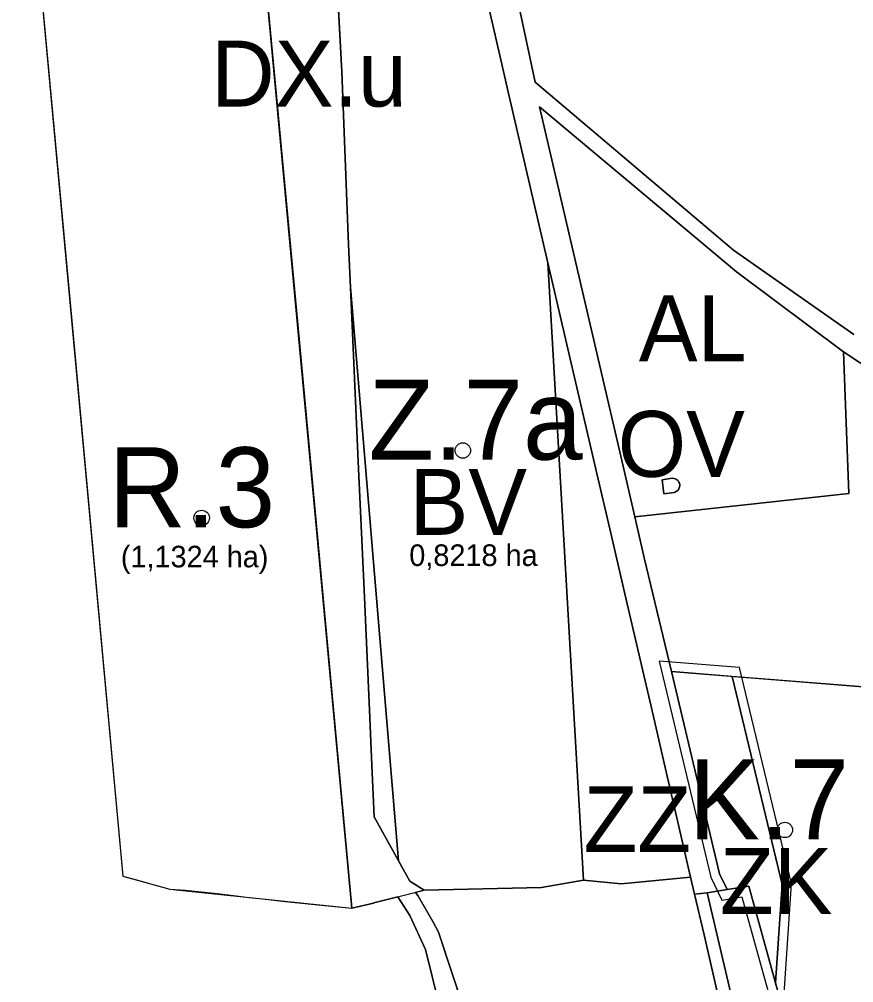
# Model space of a CAD drawing. Extents: x -555509 to -553005, y -1186756 to -1182560.
# Drawn here: x -554386.3 to -554208.9, y -1185808.2 to -1185603.5 of the extents above; entities that cross this region are included whole.
import ezdxf

# ---------------------------------------------------------------- set-up
doc = ezdxf.new("R2010")
doc.units = 0
for name, color, linetype in [('Level 26', 7, 'Continuous'), ('Level 29', 7, 'Continuous'), ('Level 36', 7, 'Continuous'), ('Level 4', 7, 'Continuous'), ('Level 46', 7, 'Continuous'), ('Level 56', 7, 'Continuous'), ('Level 59', 7, 'Continuous'), ('Level 63', 7, 'Continuous'), ('navrh_BV', 7, 'Continuous'), ('navrh_ZK', 7, 'Continuous'), ('OBRYS_PLOCH', 7, 'Continuous'), ('rezerva_BV', 7, 'Continuous'), ('stav_AL', 7, 'Continuous'), ('stav_AP', 7, 'Continuous'), ('stav_OV', 7, 'Continuous'), ('stav_ZK', 7, 'Continuous'), ('stav_ZZ', 7, 'Continuous')]:
    doc.layers.add(name, color=color, linetype=linetype)

msp = doc.modelspace()

# ---------------------------------------------------------------- linework, layer by layer
at = {"layer": 'Level 26'}
for p, q in [((-554336.84, -1185563.97), (-554327.06, -1185668.41)), ((-554292.21, -1185575.92), (-554284.34, -1185610.24)), ((-554317.73, -1185614.65), (-554318.84, -1185593.32)), ((-554284.34, -1185610.24), (-554282.94, -1185616.37)), ((-554316.26, -1185651.34), (-554317.73, -1185614.65)), ((-554282.94, -1185616.37), (-554282.43, -1185618.58)), ((-554234.45, -1185652.54), (-554276.6, -1185616.82)), ((-554282.43, -1185618.58), (-554273.88, -1185655.23)), ((-554258.42, -1185696.34), (-554275.71, -1185622.04)), ((-554275.71, -1185622.04), (-554233.83, -1185657.14)), ((-554315.85, -1185660.44), (-554316.26, -1185651.34)), ((-554208.82, -1185670.43), (-554234.45, -1185652.54)), ((-554233.83, -1185657.14), (-554211.02, -1185674.13)), ((-554327.06, -1185668.41), (-554315.57, -1185792.41)), ((-554211.02, -1185674.13), (-554184.61, -1185691.85)), ((-554255.43, -1185709.18), (-554258.42, -1185696.34)), ((-554253.33, -1185718.22), (-554255.43, -1185709.18)), ((-554312.98, -1185724.75), (-554313.65, -1185709.58)), ((-554260.73, -1185711.78), (-554257.53, -1185725.59)), ((-554247.64, -1185742.08), (-554253.33, -1185718.22)), ((-554311.84, -1185750.3), (-554312.98, -1185724.75)), ((-554257.53, -1185725.59), (-554251.47, -1185751.65)), ((-554237.39, -1185785.09), (-554247.64, -1185742.08)), ((-554311.31, -1185761.98), (-554311.84, -1185750.3)), ((-554251.47, -1185751.65), (-554248.95, -1185762.5)), ((-554310.82, -1185772.95), (-554311.31, -1185761.98)), ((-554248.95, -1185762.5), (-554246.46, -1185773.2)), ((-554305.65, -1185782.36), (-554310.82, -1185772.95)), ((-554246.46, -1185773.2), (-554243.54, -1185785.8)), ((-554303.28, -1185786.68), (-554305.65, -1185782.36)), ((-554305.65, -1185782.36), (-554305.65, -1185782.36)), ((-554300.2, -1185788.59), (-554303.28, -1185786.68)), ((-554243.54, -1185785.8), (-554242.7, -1185789.4)), ((-554235.75, -1185788.44), (-554237.39, -1185785.09)), ((-554302.01, -1185789.04), (-554300.2, -1185788.59)), ((-554301.55, -1185789.71), (-554302.01, -1185789.04)), ((-554240.03, -1185789.13), (-554235.75, -1185788.44)), ((-554310.91, -1185791.25), (-554305.82, -1185789.99)), ((-554305.82, -1185789.99), (-554303.23, -1185793.95)), ((-554298.39, -1185795.25), (-554301.55, -1185789.71)), ((-554242.7, -1185789.4), (-554240.03, -1185789.13)), ((-554315.57, -1185792.41), (-554310.99, -1185791.3)), ((-554310.99, -1185791.3), (-554310.91, -1185791.25)), ((-554303.23, -1185793.95), (-554299.92, -1185801.17)), ((-554297.13, -1185797.48), (-554298.39, -1185795.25)), ((-554290.74, -1185816.77), (-554297.13, -1185797.48)), ((-554299.92, -1185801.17), (-554295.32, -1185819.56))]:
    msp.add_line(p, q, dxfattribs=at)
for points in [[(-554276.6, -1185616.82), (-554283.87, -1185582.54), (-554284.9, -1185572.37)], [(-554273.88, -1185655.23), (-554263.47, -1185700.01), (-554260.73, -1185711.78)], [(-554313.65, -1185709.58), (-554314.2, -1185697.45), (-554315.85, -1185660.44)]]:
    msp.add_lwpolyline(points, dxfattribs=at)
at = {"layer": 'Level 36'}
msp.add_line((-554315.57, -1185792.41), (-554300.2, -1185788.59), dxfattribs=at)
for points in [[(-554386.28, -1185546.87), (-554375.51, -1185662.92), (-554364.28, -1185785.56), (-554361.04, -1185786.44), (-554357.6, -1185787.4), (-554354.3, -1185788.35), (-554350.95, -1185788.56), (-554347.59, -1185788.89), (-554344.21, -1185789.3), (-554340.76, -1185789.72), (-554337.37, -1185790.13), (-554333.88, -1185790.46), (-554330.42, -1185790.93), (-554326.94, -1185791.26), (-554323.43, -1185791.64), (-554319.91, -1185791.94), (-554315.57, -1185792.41)], [(-554282.94, -1185616.37), (-554284.34, -1185610.24), (-554292.21, -1185575.92)], [(-554300.2, -1185788.59), (-554275.27, -1185787.98), (-554266.32, -1185786.4), (-554273.88, -1185655.23), (-554282.43, -1185618.58), (-554282.94, -1185616.37)]]:
    msp.add_lwpolyline(points, dxfattribs=at)
at = {"layer": 'Level 4'}
for centre in [(-554291.97, -1185695.11), (-554347.51, -1185709.45)]:
    msp.add_circle(centre, 1.64, dxfattribs=at)
at = {"layer": 'Level 46'}
msp.add_circle((-554223.52, -1185775.76), 1.64, dxfattribs=at)
at = {"layer": 'Level 56'}
msp.add_lwpolyline([(-554305.65, -1185782.36), (-554303.28, -1185786.68), (-554300.2, -1185788.59), (-554275.27, -1185787.98), (-554266.32, -1185786.4), (-554273.88, -1185655.23), (-554282.43, -1185618.58), (-554282.94, -1185616.37), (-554284.34, -1185610.24), (-554292.21, -1185575.92), (-554316.87, -1185570.9), (-554319.85, -1185573.67), (-554319.21, -1185586), (-554318.84, -1185593.32), (-554317.73, -1185614.65), (-554316.26, -1185651.34), (-554315.85, -1185660.44), (-554305.65, -1185782.36)], dxfattribs=at)
msp.add_lwpolyline([(-554239.28, -1185785.77), (-554236.89, -1185790.65), (-554232.63, -1185789.95), (-554224.31, -1185820.12), (-554222.09, -1185787.19), (-554233.14, -1185741.24), (-554243.91, -1185740.38), (-554250.22, -1185739.86)], close=True, dxfattribs=at)
at = {"layer": 'navrh_BV'}
msp.add_lwpolyline([(-554305.65, -1185782.36), (-554303.28, -1185786.68), (-554300.2, -1185788.59), (-554275.27, -1185787.98), (-554266.32, -1185786.4), (-554273.88, -1185655.23), (-554282.43, -1185618.58), (-554282.94, -1185616.37), (-554284.34, -1185610.24), (-554292.21, -1185575.92), (-554316.87, -1185570.9), (-554319.85, -1185573.67), (-554319.21, -1185586), (-554318.84, -1185593.32), (-554317.73, -1185614.65), (-554316.26, -1185651.34), (-554315.85, -1185660.44), (-554305.65, -1185782.36)], dxfattribs=at)
msp.add_lwpolyline([(-554305.65, -1185782.36), (-554303.28, -1185786.68), (-554300.2, -1185788.59), (-554275.27, -1185787.98), (-554266.32, -1185786.4), (-554273.88, -1185655.23), (-554282.43, -1185618.58), (-554282.94, -1185616.37), (-554284.34, -1185610.24), (-554292.21, -1185575.92), (-554316.87, -1185570.9), (-554319.85, -1185573.67), (-554319.21, -1185586), (-554318.84, -1185593.32), (-554317.73, -1185614.65), (-554316.26, -1185651.34), (-554315.85, -1185660.44), (-554305.65, -1185782.36)], dxfattribs=at)
at = {"layer": 'navrh_ZK'}
for p, q in [((-554244.07, -1185742.37), (-554247.64, -1185742.08)), ((-554247.64, -1185742.08), (-554237.39, -1185785.09)), ((-554234.74, -1185743.12), (-554244.07, -1185742.37)), ((-554237.39, -1185785.09), (-554235.75, -1185788.44)), ((-554235.75, -1185788.44), (-554231.18, -1185787.69)), ((-554231.18, -1185787.69), (-554225.52, -1185808.23))]:
    msp.add_line(p, q, dxfattribs=at)
msp.add_lwpolyline([(-554225.52, -1185808.23), (-554224.11, -1185787.36), (-554234.74, -1185743.12)], dxfattribs=at)
at = {"layer": 'OBRYS_PLOCH'}
for p, q in [((-554336.84, -1185563.97), (-554327.06, -1185668.41)), ((-554327.06, -1185668.41), (-554336.84, -1185563.97)), ((-554292.21, -1185575.92), (-554284.34, -1185610.24)), ((-554317.73, -1185614.65), (-554318.84, -1185593.32)), ((-554284.34, -1185610.24), (-554282.94, -1185616.37)), ((-554282.94, -1185616.37), (-554282.43, -1185618.58)), ((-554234.45, -1185652.54), (-554276.6, -1185616.82)), ((-554282.43, -1185618.58), (-554273.88, -1185655.23)), ((-554233.83, -1185657.14), (-554275.71, -1185622.04)), ((-554275.71, -1185622.04), (-554258.42, -1185696.34)), ((-554258.42, -1185696.34), (-554275.71, -1185622.04)), ((-554275.71, -1185622.04), (-554233.83, -1185657.14)), ((-554208.82, -1185670.43), (-554234.45, -1185652.54)), ((-554273.88, -1185655.23), (-554263.47, -1185700.01)), ((-554211.02, -1185674.13), (-554233.83, -1185657.14)), ((-554233.83, -1185657.14), (-554211.02, -1185674.13)), ((-554314.2, -1185697.45), (-554315.85, -1185660.44)), ((-554327.06, -1185668.41), (-554315.57, -1185792.41)), ((-554315.57, -1185792.41), (-554327.06, -1185668.41)), ((-554184.61, -1185691.85), (-554211.02, -1185674.13)), ((-554211.02, -1185674.13), (-554184.61, -1185691.85)), ((-554258.42, -1185696.34), (-554255.43, -1185709.18)), ((-554255.43, -1185709.18), (-554258.42, -1185696.34)), ((-554313.65, -1185709.58), (-554314.2, -1185697.45)), ((-554263.47, -1185700.01), (-554260.73, -1185711.78)), ((-554253.33, -1185718.22), (-554255.43, -1185709.18)), ((-554312.98, -1185724.75), (-554313.65, -1185709.58)), ((-554260.73, -1185711.78), (-554257.53, -1185725.59)), ((-554253.33, -1185718.22), (-554247.64, -1185742.08)), ((-554247.64, -1185742.08), (-554253.33, -1185718.22)), ((-554311.84, -1185750.3), (-554312.98, -1185724.75)), ((-554257.53, -1185725.59), (-554251.47, -1185751.65)), ((-554247.64, -1185742.08), (-554244.07, -1185742.37)), ((-554244.07, -1185742.37), (-554247.64, -1185742.08)), ((-554247.64, -1185742.08), (-554237.39, -1185785.09)), ((-554237.39, -1185785.09), (-554247.64, -1185742.08)), ((-554244.07, -1185742.37), (-554177.07, -1185747.73)), ((-554234.74, -1185743.12), (-554244.07, -1185742.37)), ((-554177.07, -1185747.73), (-554234.74, -1185743.12)), ((-554234.74, -1185743.12), (-554224.11, -1185787.36)), ((-554311.31, -1185761.98), (-554311.84, -1185750.3)), ((-554251.47, -1185751.65), (-554248.95, -1185762.5)), ((-554310.82, -1185772.95), (-554311.31, -1185761.98)), ((-554248.95, -1185762.5), (-554246.46, -1185773.2)), ((-554305.65, -1185782.36), (-554310.82, -1185772.95)), ((-554246.46, -1185773.2), (-554243.54, -1185785.8)), ((-554303.28, -1185786.68), (-554305.65, -1185782.36)), ((-554305.65, -1185782.36), (-554305.65, -1185782.36)), ((-554300.2, -1185788.59), (-554303.28, -1185786.68)), ((-554266.32, -1185786.4), (-554275.27, -1185787.98)), ((-554258.32, -1185787.23), (-554266.32, -1185786.4)), ((-554243.54, -1185785.8), (-554258.32, -1185787.23)), ((-554242.7, -1185789.4), (-554243.54, -1185785.8)), ((-554243.54, -1185785.8), (-554242.7, -1185789.4)), ((-554237.39, -1185785.09), (-554235.75, -1185788.44)), ((-554235.75, -1185788.44), (-554237.39, -1185785.09)), ((-554300.2, -1185788.59), (-554302.01, -1185789.04)), ((-554302.01, -1185789.04), (-554300.2, -1185788.59)), ((-554302.01, -1185789.04), (-554301.55, -1185789.71)), ((-554301.55, -1185789.71), (-554302.01, -1185789.04)), ((-554275.27, -1185787.98), (-554300.2, -1185788.59)), ((-554235.75, -1185788.44), (-554240.03, -1185789.13)), ((-554240.03, -1185789.13), (-554235.75, -1185788.44)), ((-554231.18, -1185787.69), (-554235.75, -1185788.44)), ((-554235.75, -1185788.44), (-554231.18, -1185787.69)), ((-554208.92, -1185868.43), (-554231.18, -1185787.69)), ((-554231.18, -1185787.69), (-554225.52, -1185808.23)), ((-554224.11, -1185787.36), (-554225.52, -1185808.23)), ((-554310.91, -1185791.25), (-554305.82, -1185789.99)), ((-554305.82, -1185789.99), (-554310.91, -1185791.25)), ((-554305.82, -1185789.99), (-554303.23, -1185793.95)), ((-554303.23, -1185793.95), (-554305.82, -1185789.99)), ((-554301.55, -1185789.71), (-554298.39, -1185795.25)), ((-554298.39, -1185795.25), (-554301.55, -1185789.71)), ((-554240.03, -1185789.13), (-554242.7, -1185789.4)), ((-554242.7, -1185789.4), (-554240.03, -1185789.13)), ((-554242.7, -1185789.4), (-554240.69, -1185798.04)), ((-554240.69, -1185798.04), (-554242.7, -1185789.4)), ((-554240.03, -1185789.13), (-554233.38, -1185817.23)), ((-554233.38, -1185817.23), (-554240.03, -1185789.13)), ((-554315.57, -1185792.41), (-554310.99, -1185791.3)), ((-554310.99, -1185791.3), (-554315.57, -1185792.41)), ((-554310.99, -1185791.3), (-554310.91, -1185791.25)), ((-554310.91, -1185791.25), (-554310.99, -1185791.3)), ((-554303.23, -1185793.95), (-554299.92, -1185801.17)), ((-554299.92, -1185801.17), (-554303.23, -1185793.95)), ((-554297.13, -1185797.48), (-554298.39, -1185795.25)), ((-554290.74, -1185816.77), (-554297.13, -1185797.48)), ((-554240.69, -1185798.04), (-554235.99, -1185818.27)), ((-554235.99, -1185818.27), (-554240.69, -1185798.04)), ((-554299.92, -1185801.17), (-554295.32, -1185819.56)), ((-554295.32, -1185819.56), (-554299.92, -1185801.17))]:
    msp.add_line(p, q, dxfattribs=at)
for points in [[(-554284.82, -1185566.4), (-554284.9, -1185572.37), (-554283.87, -1185582.54), (-554276.6, -1185616.82)], [(-554243.54, -1185785.8), (-554246.46, -1185773.2), (-554248.95, -1185762.5), (-554251.47, -1185751.65), (-554257.53, -1185725.59), (-554260.73, -1185711.78), (-554263.47, -1185700.01), (-554273.88, -1185655.23), (-554282.43, -1185618.58), (-554282.94, -1185616.37), (-554284.34, -1185610.24), (-554292.21, -1185575.92), (-554320.03, -1185570.25), (-554319.21, -1185586), (-554318.84, -1185593.32), (-554317.73, -1185614.65), (-554316.26, -1185651.34), (-554315.85, -1185660.44), (-554314.2, -1185697.45), (-554313.65, -1185709.58), (-554312.98, -1185724.75), (-554311.84, -1185750.3)], [(-554305.65, -1185782.36), (-554303.28, -1185786.68), (-554300.2, -1185788.59), (-554275.27, -1185787.98), (-554266.32, -1185786.4), (-554273.88, -1185655.23), (-554282.43, -1185618.58), (-554282.94, -1185616.37), (-554284.34, -1185610.24), (-554292.21, -1185575.92), (-554316.87, -1185570.9), (-554319.85, -1185573.67), (-554319.21, -1185586), (-554318.84, -1185593.32), (-554317.73, -1185614.65), (-554316.26, -1185651.34), (-554315.85, -1185660.44), (-554305.65, -1185782.36)], [(-554276.6, -1185616.82), (-554283.87, -1185582.54), (-554284.9, -1185572.37)], [(-554315.85, -1185660.44), (-554316.26, -1185651.34), (-554317.73, -1185614.65)], [(-554276.6, -1185616.82), (-554234.45, -1185652.54), (-554208.82, -1185670.43)], [(-554211.02, -1185674.13), (-554209.94, -1185704.25), (-554255.43, -1185709.18), (-554253.33, -1185718.22)], [(-554255.43, -1185709.18), (-554209.94, -1185704.25), (-554211.02, -1185674.13)], [(-554247.04, -1185704.02), (-554246.82, -1185703.95), (-554246.59, -1185703.84), (-554246.33, -1185703.64), (-554246.16, -1185703.45), (-554246.03, -1185703.25), (-554245.95, -1185703.05), (-554245.89, -1185702.84), (-554245.86, -1185702.59), (-554245.87, -1185702.31), (-554245.94, -1185702.03), (-554246.04, -1185701.81), (-554246.19, -1185701.58), (-554246.36, -1185701.4), (-554246.58, -1185701.24), (-554246.83, -1185701.12), (-554247.15, -1185701.03), (-554247.45, -1185701.02), (-554249.62, -1185701.32), (-554249.22, -1185704.32), (-554247.04, -1185704.02)], [(-554249.22, -1185704.32), (-554249.62, -1185701.32), (-554247.45, -1185701.02), (-554247.15, -1185701.03), (-554246.83, -1185701.12), (-554246.58, -1185701.24), (-554246.36, -1185701.4), (-554246.19, -1185701.58), (-554246.04, -1185701.81), (-554245.94, -1185702.03), (-554245.87, -1185702.31), (-554245.86, -1185702.59), (-554245.89, -1185702.84), (-554245.95, -1185703.05), (-554246.03, -1185703.25), (-554246.16, -1185703.45), (-554246.33, -1185703.64), (-554246.59, -1185703.84), (-554246.82, -1185703.95), (-554247.04, -1185704.02), (-554249.22, -1185704.32)], [(-554225.52, -1185808.23), (-554224.11, -1185787.36), (-554234.74, -1185743.12)], [(-554311.84, -1185750.3), (-554311.31, -1185761.98), (-554310.82, -1185772.95), (-554303.28, -1185786.68), (-554300.2, -1185788.59), (-554275.27, -1185787.98), (-554266.32, -1185786.4), (-554258.32, -1185787.23), (-554243.54, -1185785.8)], [(-554298.39, -1185795.25), (-554297.13, -1185797.48), (-554290.74, -1185816.77)]]:
    msp.add_lwpolyline(points, dxfattribs=at)
at = {"layer": 'rezerva_BV'}
msp.add_lwpolyline([(-554386.28, -1185546.87), (-554364.28, -1185785.56), (-554354.3, -1185788.35), (-554315.57, -1185792.41), (-554336.84, -1185563.97), (-554365.94, -1185550.21)], close=True, dxfattribs=at)
at = {"layer": 'stav_AL'}
for p, q in [((-554233.83, -1185657.14), (-554275.71, -1185622.04)), ((-554275.71, -1185622.04), (-554258.42, -1185696.34)), ((-554211.02, -1185674.13), (-554233.83, -1185657.14)), ((-554258.42, -1185696.34), (-554255.43, -1185709.18)), ((-554240.03, -1185789.13), (-554242.7, -1185789.4)), ((-554242.7, -1185789.4), (-554240.69, -1185798.04)), ((-554233.38, -1185817.23), (-554240.03, -1185789.13)), ((-554240.69, -1185798.04), (-554235.99, -1185818.27))]:
    msp.add_line(p, q, dxfattribs=at)
for points in [[(-554284.82, -1185566.4), (-554284.9, -1185572.37), (-554283.87, -1185582.54), (-554276.6, -1185616.82)], [(-554276.6, -1185616.82), (-554234.45, -1185652.54), (-554208.82, -1185670.43)], [(-554255.43, -1185709.18), (-554209.94, -1185704.25), (-554211.02, -1185674.13)], [(-554249.22, -1185704.32), (-554249.62, -1185701.32), (-554247.45, -1185701.02), (-554247.15, -1185701.03), (-554246.83, -1185701.12), (-554246.58, -1185701.24), (-554246.36, -1185701.4), (-554246.19, -1185701.58), (-554246.04, -1185701.81), (-554245.94, -1185702.03), (-554245.87, -1185702.31), (-554245.86, -1185702.59), (-554245.89, -1185702.84), (-554245.95, -1185703.05), (-554246.03, -1185703.25), (-554246.16, -1185703.45), (-554246.33, -1185703.64), (-554246.59, -1185703.84), (-554246.82, -1185703.95), (-554247.04, -1185704.02), (-554249.22, -1185704.32)]]:
    msp.add_lwpolyline(points, dxfattribs=at)
at = {"layer": 'stav_AP'}
for p, q in [((-554177.07, -1185747.73), (-554234.74, -1185743.12)), ((-554234.74, -1185743.12), (-554224.11, -1185787.36)), ((-554266.32, -1185786.4), (-554275.27, -1185787.98)), ((-554258.32, -1185787.23), (-554266.32, -1185786.4)), ((-554243.54, -1185785.8), (-554258.32, -1185787.23)), ((-554242.7, -1185789.4), (-554243.54, -1185785.8)), ((-554300.2, -1185788.59), (-554302.01, -1185789.04)), ((-554302.01, -1185789.04), (-554301.55, -1185789.71)), ((-554275.27, -1185787.98), (-554300.2, -1185788.59)), ((-554224.11, -1185787.36), (-554225.52, -1185808.23)), ((-554305.82, -1185789.99), (-554310.91, -1185791.25)), ((-554303.23, -1185793.95), (-554305.82, -1185789.99)), ((-554301.55, -1185789.71), (-554298.39, -1185795.25)), ((-554240.69, -1185798.04), (-554242.7, -1185789.4)), ((-554310.99, -1185791.3), (-554315.57, -1185792.41)), ((-554310.91, -1185791.25), (-554310.99, -1185791.3)), ((-554299.92, -1185801.17), (-554303.23, -1185793.95)), ((-554298.39, -1185795.25), (-554297.13, -1185797.48)), ((-554297.13, -1185797.48), (-554290.74, -1185816.77)), ((-554235.99, -1185818.27), (-554240.69, -1185798.04)), ((-554295.32, -1185819.56), (-554299.92, -1185801.17)), ((-554225.52, -1185808.23), (-554208.92, -1185868.43))]:
    msp.add_line(p, q, dxfattribs=at)
msp.add_lwpolyline([(-554315.57, -1185792.41), (-554327.06, -1185668.41), (-554336.84, -1185563.97)], dxfattribs=at)
at = {"layer": 'stav_OV'}
msp.add_lwpolyline([(-554247.04, -1185704.02), (-554246.82, -1185703.95), (-554246.59, -1185703.84), (-554246.33, -1185703.64), (-554246.16, -1185703.45), (-554246.03, -1185703.25), (-554245.95, -1185703.05), (-554245.89, -1185702.84), (-554245.86, -1185702.59), (-554245.87, -1185702.31), (-554245.94, -1185702.03), (-554246.04, -1185701.81), (-554246.19, -1185701.58), (-554246.36, -1185701.4), (-554246.58, -1185701.24), (-554246.83, -1185701.12), (-554247.15, -1185701.03), (-554247.45, -1185701.02), (-554249.62, -1185701.32), (-554249.22, -1185704.32), (-554247.04, -1185704.02)], dxfattribs=at)
at = {"layer": 'stav_ZK'}
for p, q in [((-554184.61, -1185691.85), (-554211.02, -1185674.13)), ((-554253.33, -1185718.22), (-554247.64, -1185742.08)), ((-554247.64, -1185742.08), (-554244.07, -1185742.37)), ((-554244.07, -1185742.37), (-554177.07, -1185747.73)), ((-554235.75, -1185788.44), (-554240.03, -1185789.13)), ((-554231.18, -1185787.69), (-554235.75, -1185788.44)), ((-554208.92, -1185868.43), (-554231.18, -1185787.69)), ((-554240.03, -1185789.13), (-554233.38, -1185817.23))]:
    msp.add_line(p, q, dxfattribs=at)
msp.add_lwpolyline([(-554211.02, -1185674.13), (-554209.94, -1185704.25), (-554255.43, -1185709.18), (-554253.33, -1185718.22)], dxfattribs=at)
at = {"layer": 'stav_ZZ'}
for p, q in [((-554273.88, -1185655.23), (-554266.32, -1185786.4)), ((-554263.47, -1185700.01), (-554273.88, -1185655.23)), ((-554315.85, -1185660.44), (-554314.2, -1185697.45)), ((-554305.65, -1185782.36), (-554315.85, -1185660.44)), ((-554314.2, -1185697.45), (-554313.65, -1185709.58)), ((-554260.73, -1185711.78), (-554263.47, -1185700.01)), ((-554313.65, -1185709.58), (-554312.98, -1185724.75)), ((-554257.53, -1185725.59), (-554260.73, -1185711.78)), ((-554312.98, -1185724.75), (-554311.84, -1185750.3)), ((-554251.47, -1185751.65), (-554257.53, -1185725.59)), ((-554311.84, -1185750.3), (-554311.31, -1185761.98)), ((-554248.95, -1185762.5), (-554251.47, -1185751.65)), ((-554311.31, -1185761.98), (-554310.82, -1185772.95)), ((-554310.82, -1185772.95), (-554305.65, -1185782.36)), ((-554266.32, -1185786.4), (-554258.32, -1185787.23)), ((-554258.32, -1185787.23), (-554243.54, -1185785.8))]:
    msp.add_line(p, q, dxfattribs=at)
msp.add_lwpolyline([(-554243.54, -1185785.8), (-554246.46, -1185773.2), (-554248.95, -1185762.5)], dxfattribs=at)

# ---------------------------------------------------------------- texts
at = {"layer": 'Level 29'}
for s, height, p in [('(1,1324 ha)', 4.5875, (-554364.69, -1185719.95)), ('0,8218 ha', 4.588, (-554303.36, -1185719.66))]:
    msp.add_text(s, height=height, dxfattribs=at).set_placement(p)
at = {"layer": 'Level 46'}
for s, p in [('Z.7a', (-554312.02, -1185697.05)), ('R.3', (-554367.27, -1185711.43)), ('K.7', (-554243.97, -1185777.78))]:
    msp.add_text(s, height=17, dxfattribs=at).set_placement(p)
at = {"layer": 'Level 59'}
for s, p in [('DX.u', (-554345.49, -1185622)), ('AL', (-554254.56, -1185676.15)), ('OV', (-554259.06, -1185700.71)), ('ZZ', (-554266.32, -1185780.47))]:
    msp.add_text(s, height=14, dxfattribs=at).set_placement(p)
at = {"layer": 'Level 63'}
for s, p in [('BV', (-554303.3, -1185713.04)), ('ZK', (-554237.33, -1185793.6))]:
    msp.add_text(s, height=14, dxfattribs=at).set_placement(p)

doc.saveas('drawing.dxf')
